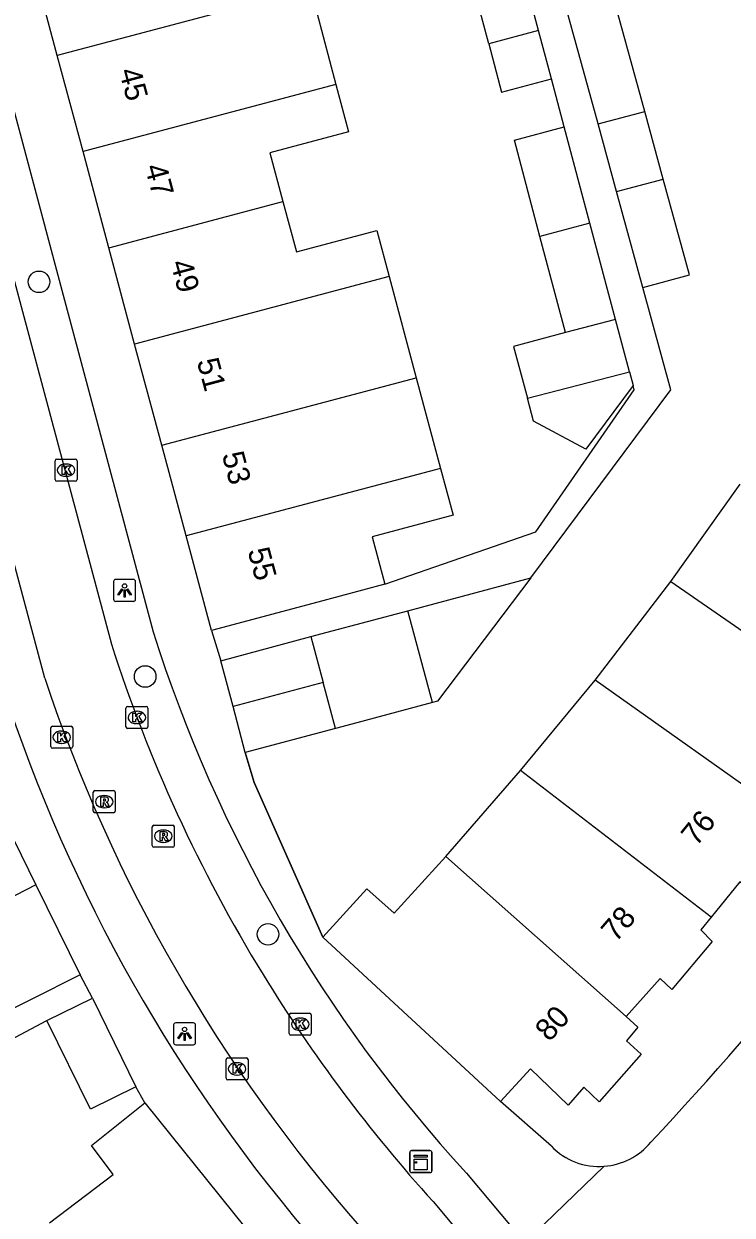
# Model space of a CAD drawing. Extents: x 162542 to 163144, y 380786 to 381511.
# Drawn here: x 163006.4 to 163038.5, y 380937.7 to 380991.8 of the extents above; entities that cross this region are included whole.
import ezdxf

# ---------------------------------------------------------------- set-up
doc = ezdxf.new("R2010")
doc.units = 0
for name, color, linetype in [('IMGEO_Boom', 7, 'Continuous'), ('IMGEO_Kast', 7, 'Continuous'), ('IMGEO_Kolk', 7, 'Continuous'), ('IMGEO_Lichtpunt', 7, 'Continuous'), ('IMGEO_Muur', 7, 'Continuous'), ('IMGEO_Pand', 7, 'Continuous'), ('IMGEO_Pand_nummerreeks', 7, 'Continuous'), ('IMGEO_Rijbaan_lokaal_open', 7, 'Continuous'), ('IMGEO_Rioolput', 7, 'Continuous'), ('IMGEO_Voetpad_open', 7, 'Continuous')]:
    doc.layers.add(name, color=color, linetype=linetype)

msp = doc.modelspace()

# ---------------------------------------------------------------- linework, layer by layer
at = {"layer": 'IMGEO_Boom'}
for centre in [(163007.052, 380980.083), (163011.873, 380962.151), (163017.451, 380950.44)]:
    msp.add_circle(centre, 0.489, dxfattribs=at)
at = {"layer": 'IMGEO_Kast'}
for p, q in [((163023.89, 380939.686), (163023.89, 380940.527)), ((163023.89, 380940.527), (163023.89, 380939.686)), ((163023.965, 380940.611), (163024.806, 380940.611)), ((163024.806, 380940.611), (163023.965, 380940.611)), ((163024.89, 380940.536), (163024.89, 380939.695)), ((163024.89, 380939.695), (163024.89, 380940.536)), ((163024.815, 380939.611), (163023.974, 380939.611)), ((163023.974, 380939.611), (163024.815, 380939.611))]:
    msp.add_line(p, q, dxfattribs=at)
for points in [[(163024.085, 380940.401), (163024.685, 380940.401), (163024.685, 380940.316), (163024.085, 380940.316), (163024.085, 380940.401)], [(163024.085, 380940.226), (163024.685, 380940.226), (163024.685, 380939.737), (163024.085, 380939.737), (163024.085, 380940.226)]]:
    msp.add_lwpolyline(points, dxfattribs=at)
msp.add_circle((163024.169, 380940.075), 0.0377, dxfattribs=at)
for centre, start, end in [((163023.968, 380940.533), 92.4484, 184.2845), ((163023.968, 380940.533), 92.4484, 184.2845), ((163024.812, 380940.533), 2.4484, 94.2845), ((163024.812, 380940.533), 2.4484, 94.2845), ((163023.968, 380939.689), 182.4484, 274.2845), ((163023.968, 380939.689), 182.4484, 274.2845), ((163024.812, 380939.689), 272.4484, 4.2845), ((163024.812, 380939.689), 272.4484, 4.2845)]:
    msp.add_arc(centre, 0.0779, start, end, dxfattribs=at)
at = {"layer": 'IMGEO_Kolk'}
for p, q in [((163007.78, 380971.1), (163007.78, 380971.952)), ((163007.855, 380972.026), (163008.707, 380972.026)), ((163008.781, 380971.952), (163008.781, 380971.1)), ((163008.268, 380971.806), (163008.293, 380971.806)), ((163008.707, 380971.026), (163007.855, 380971.026)), ((163008.291, 380971.246), (163008.266, 380971.246)), ((163010.996, 380959.865), (163010.996, 380960.717)), ((163011.071, 380960.791), (163011.923, 380960.791)), ((163011.484, 380960.571), (163011.509, 380960.571)), ((163011.997, 380960.717), (163011.997, 380959.865)), ((163011.507, 380960.011), (163011.482, 380960.011)), ((163007.584, 380958.964), (163007.584, 380959.816)), ((163007.659, 380959.89), (163008.511, 380959.89)), ((163008.072, 380959.67), (163008.097, 380959.67)), ((163008.585, 380959.816), (163008.585, 380958.964)), ((163011.923, 380959.791), (163011.071, 380959.791)), ((163008.511, 380958.89), (163007.659, 380958.89)), ((163008.095, 380959.11), (163008.07, 380959.11)), ((163018.414, 380945.927), (163018.414, 380946.779)), ((163018.489, 380946.853), (163019.341, 380946.853)), ((163018.902, 380946.633), (163018.927, 380946.633)), ((163019.415, 380946.779), (163019.415, 380945.927)), ((163018.925, 380946.073), (163018.9, 380946.073)), ((163019.341, 380945.853), (163018.489, 380945.853)), ((163015.62, 380944.825), (163016.472, 380944.825)), ((163015.545, 380943.899), (163015.545, 380944.751)), ((163016.033, 380944.605), (163016.058, 380944.605)), ((163016.546, 380944.751), (163016.546, 380943.899)), ((163016.472, 380943.825), (163015.62, 380943.825)), ((163016.056, 380944.045), (163016.031, 380944.045))]:
    msp.add_line(p, q, dxfattribs=at)
for points in [[(163007.78, 380971.1), (163007.78, 380971.952)], [(163007.855, 380972.026), (163008.707, 380972.026)], [(163008.781, 380971.952), (163008.781, 380971.1)], [(163008.101, 380971.726), (163008.224, 380971.726), (163008.224, 380971.575), (163008.354, 380971.726), (163008.518, 380971.726), (163008.372, 380971.575), (163008.525, 380971.326), (163008.373, 380971.326), (163008.288, 380971.49), (163008.224, 380971.423), (163008.224, 380971.326), (163008.101, 380971.326), (163008.101, 380971.726)], [(163008.707, 380971.026), (163007.855, 380971.026)], [(163010.996, 380959.865), (163010.996, 380960.717)], [(163011.071, 380960.791), (163011.923, 380960.791)], [(163011.317, 380960.491), (163011.44, 380960.491), (163011.44, 380960.34), (163011.57, 380960.491), (163011.734, 380960.491), (163011.588, 380960.34), (163011.741, 380960.091), (163011.589, 380960.091), (163011.504, 380960.255), (163011.44, 380960.188), (163011.44, 380960.091), (163011.317, 380960.091), (163011.317, 380960.491)], [(163011.997, 380960.717), (163011.997, 380959.865)], [(163007.584, 380958.964), (163007.584, 380959.816)], [(163007.659, 380959.89), (163008.511, 380959.89)], [(163007.905, 380959.59), (163008.028, 380959.59), (163008.028, 380959.439), (163008.158, 380959.59), (163008.322, 380959.59), (163008.176, 380959.439), (163008.329, 380959.19), (163008.177, 380959.19), (163008.092, 380959.354), (163008.028, 380959.287), (163008.028, 380959.19), (163007.905, 380959.19), (163007.905, 380959.59)], [(163008.585, 380959.816), (163008.585, 380958.964)], [(163011.923, 380959.791), (163011.071, 380959.791)], [(163008.511, 380958.89), (163007.659, 380958.89)], [(163018.414, 380945.927), (163018.414, 380946.779)], [(163018.489, 380946.853), (163019.341, 380946.853)], [(163018.735, 380946.553), (163018.858, 380946.553), (163018.858, 380946.402), (163018.988, 380946.553), (163019.152, 380946.553), (163019.006, 380946.402), (163019.159, 380946.153), (163019.007, 380946.153), (163018.922, 380946.317), (163018.858, 380946.25), (163018.858, 380946.153), (163018.735, 380946.153), (163018.735, 380946.553)], [(163019.415, 380946.779), (163019.415, 380945.927)], [(163019.341, 380945.853), (163018.489, 380945.853)], [(163015.62, 380944.825), (163016.472, 380944.825)], [(163015.545, 380943.899), (163015.545, 380944.751)], [(163015.866, 380944.525), (163015.989, 380944.525), (163015.989, 380944.374), (163016.119, 380944.525), (163016.283, 380944.525), (163016.137, 380944.374), (163016.29, 380944.125), (163016.138, 380944.125), (163016.053, 380944.289), (163015.989, 380944.222), (163015.989, 380944.125), (163015.866, 380944.125), (163015.866, 380944.525)], [(163016.546, 380944.751), (163016.546, 380943.899)], [(163016.472, 380943.825), (163015.62, 380943.825)]]:
    msp.add_lwpolyline(points, dxfattribs=at)
for centre, start, end in [((163007.857, 380971.95), 91.552, 178.448), ((163007.857, 380971.95), 91.552, 178.448), ((163008.705, 380971.95), 1.552, 88.448), ((163008.705, 380971.95), 1.552, 88.448), ((163007.857, 380971.102), 181.552, 268.448), ((163007.857, 380971.102), 181.552, 268.448), ((163008.705, 380971.102), 271.552, 358.448), ((163008.705, 380971.102), 271.552, 358.448), ((163011.073, 380960.715), 91.552, 178.448), ((163011.073, 380960.715), 91.552, 178.448), ((163011.921, 380960.715), 1.552, 88.448), ((163011.921, 380960.715), 1.552, 88.448), ((163007.661, 380959.814), 91.552, 178.448), ((163007.661, 380959.814), 91.552, 178.448), ((163008.509, 380959.814), 1.552, 88.448), ((163008.509, 380959.814), 1.552, 88.448), ((163011.073, 380959.867), 181.552, 268.448), ((163011.073, 380959.867), 181.552, 268.448), ((163011.921, 380959.867), 271.552, 358.448), ((163011.921, 380959.867), 271.552, 358.448), ((163007.661, 380958.966), 181.552, 268.448), ((163007.661, 380958.966), 181.552, 268.448), ((163008.509, 380958.966), 271.552, 358.448), ((163008.509, 380958.966), 271.552, 358.448), ((163018.491, 380946.777), 91.552, 178.448), ((163018.491, 380946.777), 91.552, 178.448), ((163019.339, 380946.777), 1.552, 88.448), ((163019.339, 380946.777), 1.552, 88.448), ((163018.491, 380945.929), 181.552, 268.448), ((163018.491, 380945.929), 181.552, 268.448), ((163019.339, 380945.929), 271.552, 358.448), ((163019.339, 380945.929), 271.552, 358.448), ((163015.622, 380944.749), 91.552, 178.448), ((163015.622, 380944.749), 91.552, 178.448), ((163016.47, 380944.749), 1.552, 88.448), ((163016.47, 380944.749), 1.552, 88.448), ((163015.622, 380943.901), 181.552, 268.448), ((163015.622, 380943.901), 181.552, 268.448), ((163016.47, 380943.901), 271.552, 358.448), ((163016.47, 380943.901), 271.552, 358.448)]:
    msp.add_arc(centre, 0.0765, start, end, dxfattribs=at)
for centre, major_axis, ratio, start_param, end_param in [((163008.267, 380971.526), (-0.387, 0.002), 0.722429, 4.712389, 7.853982), ((163008.292, 380971.526), (-0.39, 0.002), 0.717154, 1.570796, 4.712389), ((163011.483, 380960.291), (-0.387, 0.002), 0.722429, 4.712389, 7.853982), ((163011.508, 380960.291), (-0.39, 0.002), 0.717154, 1.570796, 4.712389), ((163008.071, 380959.39), (-0.387, 0.002), 0.722429, 4.712389, 7.853982), ((163008.096, 380959.39), (-0.39, 0.002), 0.717154, 1.570796, 4.712389), ((163018.901, 380946.353), (-0.387, 0.002), 0.722429, 4.712389, 7.853982), ((163018.926, 380946.353), (-0.39, 0.002), 0.717154, 1.570796, 4.712389), ((163016.032, 380944.325), (-0.387, 0.002), 0.722429, 4.712389, 7.853982), ((163016.057, 380944.325), (-0.39, 0.002), 0.717154, 1.570796, 4.712389)]:
    msp.add_ellipse(centre, major_axis=major_axis, ratio=ratio, start_param=start_param, end_param=end_param, dxfattribs=at)
at = {"layer": 'IMGEO_Lichtpunt'}
for p, q in [((163010.441, 380966.468), (163010.441, 380965.661)), ((163010.441, 380966.468), (163010.441, 380965.661)), ((163011.343, 380966.563), (163010.535, 380966.563)), ((163011.343, 380966.563), (163010.535, 380966.563)), ((163011.437, 380965.661), (163011.437, 380966.468)), ((163011.437, 380965.661), (163011.437, 380966.468)), ((163010.535, 380965.567), (163011.343, 380965.567)), ((163010.535, 380965.567), (163011.343, 380965.567)), ((163014.068, 380946.414), (163013.26, 380946.414)), ((163014.068, 380946.414), (163013.26, 380946.414)), ((163013.166, 380946.319), (163013.166, 380945.512)), ((163013.166, 380946.319), (163013.166, 380945.512)), ((163014.162, 380945.512), (163014.162, 380946.319)), ((163014.162, 380945.512), (163014.162, 380946.319)), ((163013.26, 380945.418), (163014.068, 380945.418)), ((163013.26, 380945.418), (163014.068, 380945.418))]:
    msp.add_line(p, q, dxfattribs=at)
for points in [[(163010.815, 380966.132), (163010.854, 380966.104), (163010.666, 380965.842), (163010.628, 380965.869), (163010.815, 380966.132)], [(163010.917, 380966.084), (163010.964, 380966.084), (163010.964, 380965.762), (163010.917, 380965.762), (163010.917, 380966.084)], [(163011.027, 380966.104), (163011.065, 380966.131), (163011.252, 380965.869), (163011.213, 380965.841), (163011.027, 380966.104)], [(163013.54, 380945.983), (163013.579, 380945.955), (163013.391, 380945.693), (163013.353, 380945.72), (163013.54, 380945.983)], [(163013.642, 380945.935), (163013.689, 380945.935), (163013.689, 380945.613), (163013.642, 380945.613), (163013.642, 380945.935)], [(163013.752, 380945.955), (163013.79, 380945.982), (163013.977, 380945.72), (163013.938, 380945.692), (163013.752, 380945.955)]]:
    msp.add_lwpolyline(points, dxfattribs=at)
for centre in [(163010.94, 380966.266), (163013.665, 380946.117)]:
    msp.add_circle(centre, 0.0994, dxfattribs=at)
for centre, start, end in [((163010.535, 380966.468), 90, 180), ((163010.535, 380966.468), 90, 180), ((163011.343, 380966.468), 0, 90), ((163011.343, 380966.468), 0, 90), ((163010.535, 380965.661), 180, 270), ((163010.535, 380965.661), 180, 270), ((163011.343, 380965.661), 270, 0), ((163011.343, 380965.661), 270, 360), ((163013.26, 380946.319), 90, 180), ((163013.26, 380946.319), 90, 180), ((163014.068, 380946.319), 0, 90), ((163014.068, 380946.319), 0, 90), ((163013.26, 380945.512), 180, 270), ((163013.26, 380945.512), 180, 270), ((163014.068, 380945.512), 270, 0), ((163014.068, 380945.512), 270, 360)]:
    msp.add_arc(centre, 0.0946, start, end, dxfattribs=at)
at = {"layer": 'IMGEO_Muur'}
msp.add_lwpolyline([(163019.935, 380950.306), (163016.826, 380957.343), (163016.421, 380958.694)], dxfattribs=at)
at = {"layer": 'IMGEO_Pand'}
for points in [[(163029.736, 380991.494), (163028.612, 380995.719)], [(163027.473, 380990.892), (163026.312, 380995.259), (163026.67, 380995.354)], [(163007.881, 380990.369), (163006.71, 380994.74)], [(163032.436, 380987.262), (163030.689, 380993.632), (163031.592, 380994.529)], [(163019.379, 380993.42), (163007.881, 380990.369)], [(163019.379, 380993.42), (163020.535, 380989.047)], [(163034.555, 380987.828), (163033.168, 380992.886)], [(163029.736, 380991.494), (163027.473, 380990.892)], [(163030.318, 380989.308), (163029.736, 380991.494)], [(163027.473, 380990.892), (163028.055, 380988.706), (163030.318, 380989.308)], [(163009.053, 380985.998), (163007.881, 380990.369)], [(163020.535, 380989.047), (163009.053, 380985.998)], [(163020.535, 380989.047), (163021.103, 380986.898), (163017.535, 380985.943), (163018.128, 380983.725)], [(163032.436, 380987.262), (163034.555, 380987.828)], [(163035.398, 380984.754), (163034.555, 380987.828)], [(163029.799, 380982.146), (163028.636, 380986.52), (163030.9, 380987.121)], [(163032.063, 380982.747), (163030.9, 380987.121)], [(163033.279, 380984.186), (163032.436, 380987.262)], [(163010.224, 380981.627), (163009.053, 380985.998)], [(163033.279, 380984.186), (163035.398, 380984.754)], [(163034.474, 380979.827), (163036.59, 380980.407), (163035.398, 380984.754)], [(163034.474, 380979.827), (163033.279, 380984.186)], [(163010.224, 380981.627), (163018.128, 380983.725)], [(163018.128, 380983.725), (163018.739, 380981.442), (163022.394, 380982.42), (163022.954, 380980.325)], [(163032.063, 380982.747), (163029.799, 380982.146)], [(163033.226, 380978.376), (163032.063, 380982.747)], [(163030.962, 380977.774), (163029.799, 380982.146)], [(163011.395, 380977.257), (163010.224, 380981.627)], [(163022.954, 380980.325), (163011.395, 380977.257)], [(163022.954, 380980.325), (163024.185, 380975.725)], [(163033.226, 380978.376), (163030.962, 380977.774)], [(163033.861, 380976.001), (163033.226, 380978.376)], [(163030.962, 380977.774), (163028.6, 380977.139), (163029.226, 380974.797)], [(163012.627, 380972.658), (163011.395, 380977.257)], [(163012.627, 380972.658), (163024.185, 380975.725)], [(163024.185, 380975.725), (163025.287, 380971.603)], [(163029.226, 380974.797), (163033.861, 380976.001)], [(163033.861, 380976.001), (163034.029, 380975.372)], [(163034.029, 380975.372), (163031.877, 380972.476), (163029.505, 380973.751), (163029.226, 380974.797)], [(163013.731, 380968.537), (163012.627, 380972.658)], [(163025.287, 380971.603), (163013.731, 380968.537)], [(163025.287, 380971.603), (163025.853, 380969.486), (163022.173, 380968.502), (163022.75, 380966.347)], [(163035.748, 380966.461), (163038.892, 380970.894)], [(163014.882, 380964.241), (163013.731, 380968.537)], [(163023.794, 380965.142), (163029.387, 380966.638)], [(163029.387, 380966.638), (163025.146, 380961.029), (163024.914, 380960.967)], [(163032.299, 380961.988), (163035.748, 380966.461)], [(163035.748, 380966.461), (163044.617, 380960.336)], [(163022.75, 380966.347), (163019.712, 380965.534), (163014.882, 380964.241)], [(163019.402, 380963.967), (163020.135, 380964.163), (163023.794, 380965.142)], [(163024.914, 380960.967), (163023.794, 380965.142)], [(163015.304, 380962.87), (163019.402, 380963.967)], [(163019.402, 380963.967), (163019.962, 380961.879)], [(163015.863, 380960.782), (163015.304, 380962.87)], [(163019.962, 380961.879), (163015.863, 380960.782)], [(163020.522, 380959.792), (163019.962, 380961.879)], [(163028.918, 380957.88), (163032.299, 380961.988)], [(163041.191, 380955.689), (163032.299, 380961.988)], [(163016.421, 380958.694), (163015.863, 380960.782)], [(163024.914, 380960.967), (163021.252, 380959.987), (163020.522, 380959.792)], [(163020.522, 380959.792), (163016.421, 380958.694)], [(163025.524, 380953.976), (163028.918, 380957.88)], [(163037.57, 380951.213), (163028.918, 380957.88)], [(163004.915, 380956.745), (163006.91, 380952.69)], [(163041.191, 380955.689), (163040.693, 380955.046), (163041.26, 380954.553), (163039.429, 380952.354), (163038.872, 380952.817), (163037.57, 380951.213)], [(163019.935, 380950.306), (163021.945, 380952.504), (163023.178, 380951.397), (163025.524, 380953.976)], [(163033.706, 380946.704), (163025.524, 380953.976)], [(163006.91, 380952.69), (163000, 380949.131), (162999.831, 380949.044), (162996.171, 380947.908)], [(163006.91, 380952.69), (163008.927, 380948.593)], [(163037.57, 380951.213), (163037.102, 380950.637), (163037.619, 380950.114), (163035.789, 380947.935), (163035.252, 380948.428), (163033.706, 380946.704)], [(163028.009, 380942.84), (163019.935, 380950.306)], [(163008.927, 380948.593), (163004.454, 380946.36), (163000, 380944.136), (162998.411, 380943.355)], [(163007.409, 380946.521), (163009.477, 380947.537)], [(163009.477, 380947.537), (163011.456, 380943.508)], [(163011.456, 380943.508), (163009.388, 380942.492), (163007.409, 380946.521)], [(163033.706, 380946.704), (163034.243, 380946.227), (163033.728, 380945.606), (163034.394, 380944.993), (163032.484, 380942.824), (163031.789, 380943.488), (163031.075, 380942.682), (163029.375, 380944.322), (163028.009, 380942.84)], [(163007.525, 380937.333), (163010.415, 380939.523), (163009.443, 380940.848), (163011.851, 380942.784)], [(163011.851, 380942.784), (163018.7, 380934.274)]]:
    msp.add_lwpolyline(points, dxfattribs=at)
at = {"layer": 'IMGEO_Rijbaan_lokaal_open'}
for points in [[(163004.203, 380986.558), (163006.3, 380978.73), (163010.339, 380963.624)], [(163007.316, 380962.07), (163006.499, 380965.138), (163001.013, 380985.655)], [(163024.952, 380938.294), (163027.953, 380934.71)]]:
    msp.add_lwpolyline(points, dxfattribs=at)
for centre, radius, start, end in [((163076.19, 380984.744), 69.155, 197.78202, 211.50032), ((163076.376, 380985.165), 72.819, 198.49067, 221.33761), ((163076.22, 380984.741), 69.179, 211.48579, 222.17576)]:
    msp.add_arc(centre, radius, start, end, dxfattribs=at)
at = {"layer": 'IMGEO_Rioolput'}
for p, q in [((163009.514, 380956.039), (163009.514, 380956.891)), ((163009.589, 380956.965), (163010.441, 380956.965)), ((163010.002, 380956.745), (163010.027, 380956.745)), ((163010.515, 380956.891), (163010.515, 380956.039)), ((163010.025, 380956.185), (163010, 380956.185)), ((163010.441, 380955.965), (163009.589, 380955.965)), ((163012.196, 380954.469), (163012.196, 380955.321)), ((163012.271, 380955.395), (163013.123, 380955.395)), ((163012.684, 380955.175), (163012.709, 380955.175)), ((163013.197, 380955.321), (163013.197, 380954.469)), ((163012.707, 380954.615), (163012.682, 380954.615)), ((163013.123, 380954.395), (163012.271, 380954.395))]:
    msp.add_line(p, q, dxfattribs=at)
for points in [[(163009.514, 380956.039), (163009.514, 380956.891)], [(163009.589, 380956.965), (163010.441, 380956.965)], [(163010.515, 380956.891), (163010.515, 380956.039)], [(163010.103, 380956.663), (163009.851, 380956.665), (163009.851, 380956.265)], [(163009.851, 380956.265), (163009.975, 380956.265), (163009.975, 380956.427), (163009.986, 380956.427)], [(163010.029, 380956.584), (163009.975, 380956.584), (163009.975, 380956.503)], [(163009.975, 380956.503), (163010.027, 380956.503)], [(163010.033, 380956.398), (163010.104, 380956.265), (163010.244, 380956.265), (163010.179, 380956.391)], [(163010.441, 380955.965), (163009.589, 380955.965)], [(163012.196, 380954.469), (163012.196, 380955.321)], [(163012.271, 380955.395), (163013.123, 380955.395)], [(163012.785, 380955.093), (163012.533, 380955.095), (163012.533, 380954.695)], [(163013.197, 380955.321), (163013.197, 380954.469)], [(163012.533, 380954.695), (163012.657, 380954.695), (163012.657, 380954.857), (163012.668, 380954.857)], [(163012.711, 380955.014), (163012.657, 380955.014), (163012.657, 380954.933)], [(163012.657, 380954.933), (163012.709, 380954.933)], [(163012.715, 380954.828), (163012.786, 380954.695), (163012.926, 380954.695), (163012.861, 380954.821)], [(163013.123, 380954.395), (163012.271, 380954.395)]]:
    msp.add_lwpolyline(points, dxfattribs=at)
for centre, radius, start, end in [((163009.591, 380956.889), 0.0765, 91.552, 178.448), ((163009.591, 380956.889), 0.0765, 91.552, 178.448), ((163010.439, 380956.889), 0.0765, 1.552, 88.448), ((163010.439, 380956.889), 0.0765, 1.552, 88.448), ((163009.985, 380956.374), 0.0533, 26.0293, 88.6989), ((163010.011, 380956.692), 0.19, 274.7715, 282.9687), ((163010.035, 380956.488), 0.0964, 77.0061, 93.1865), ((163010.049, 380956.545), 0.0378, 276.6634, 79.6772), ((163010.102, 380956.553), 0.109, 350.3612, 89.416), ((163010.1, 380956.553), 0.112, 277.5842, 350.9817), ((163010.084, 380956.338), 0.108, 29.5134, 73.7905), ((163009.591, 380956.041), 0.0765, 181.552, 268.448), ((163009.591, 380956.041), 0.0765, 181.552, 268.448), ((163010.439, 380956.041), 0.0765, 271.552, 358.448), ((163010.439, 380956.041), 0.0765, 271.552, 358.448), ((163012.273, 380955.319), 0.0765, 91.552, 178.448), ((163012.273, 380955.319), 0.0765, 91.552, 178.448), ((163012.784, 380954.983), 0.109, 350.3612, 89.416), ((163013.121, 380955.319), 0.0765, 1.552, 88.448), ((163013.121, 380955.319), 0.0765, 1.552, 88.448), ((163012.667, 380954.804), 0.0533, 26.0293, 88.6989), ((163012.693, 380955.122), 0.19, 274.7715, 282.9687), ((163012.717, 380954.918), 0.0964, 77.0061, 93.1865), ((163012.731, 380954.975), 0.0378, 276.6634, 79.6772), ((163012.782, 380954.983), 0.112, 277.5842, 350.9817), ((163012.766, 380954.768), 0.108, 29.5134, 73.7905), ((163012.273, 380954.471), 0.0765, 181.552, 268.448), ((163012.273, 380954.471), 0.0765, 181.552, 268.448), ((163013.121, 380954.471), 0.0765, 271.552, 358.448), ((163013.121, 380954.471), 0.0765, 271.552, 358.448)]:
    msp.add_arc(centre, radius, start, end, dxfattribs=at)
for centre, major_axis, ratio, start_param, end_param in [((163010.001, 380956.465), (-0.387, 0.002), 0.722429, 4.712389, 7.853982), ((163010.026, 380956.465), (-0.39, 0.002), 0.717154, 1.570796, 4.712389), ((163012.683, 380954.895), (-0.387, 0.002), 0.722429, 4.712389, 7.853982), ((163012.708, 380954.895), (-0.39, 0.002), 0.717154, 1.570796, 4.712389)]:
    msp.add_ellipse(centre, major_axis=major_axis, ratio=ratio, start_param=start_param, end_param=end_param, dxfattribs=at)
at = {"layer": 'IMGEO_Voetpad_open'}
for points in [[(162979.22, 381087.75), (162985.284, 381065.06), (162993.168, 381035.439), (163001.717, 381003.588), (163008.155, 380979.475), (163012.239, 380964.181)], [(163030.9, 380987.121), (163030.318, 380989.308)], [(163029.387, 380966.638), (163035.747, 380975.173), (163034.474, 380979.827)], [(163022.75, 380966.347), (163029.615, 380968.727), (163034.08, 380975.183), (163034.029, 380975.372)], [(163014.882, 380964.241), (163015.304, 380962.87)], [(163016.421, 380958.694), (163016.826, 380957.343), (163019.935, 380950.306)], [(163009.477, 380947.537), (163008.927, 380948.593)], [(163003.382, 380944.389), (163007.409, 380946.521)], [(163011.851, 380942.784), (163011.456, 380943.508)], [(163030.316, 380940.807), (163028.009, 380942.84)], [(163026.468, 380939.582), (163029.107, 380936.42)], [(163032.712, 380939.901), (163029.107, 380936.42)]]:
    msp.add_lwpolyline(points, dxfattribs=at)
for centre, radius, start, end in [((163074.785, 380983.945), 65.595, 197.53631, 222.55714), ((163075.12, 380984.303), 73.297, 197.99917, 220.99892), ((162904.815, 381062.142), 177.714, 317.02182, 324.79208), ((163032.478, 380942.902), 3.011, 224.1094, 274.4644), ((163032.491, 380942.939), 3.046, 274.1533, 320.2447)]:
    msp.add_arc(centre, radius, start, end, dxfattribs=at)

# ---------------------------------------------------------------- texts
at = {"layer": 'IMGEO_Pand_nummerreeks'}
for s, rotation, p in [('45', 284.9998, (163010.679, 380989.664)), ('47', 284.9998, (163011.847, 380985.305)), ('49', 284.9998, (163013.015, 380980.947)), ('51', 284.9998, (163014.211, 380976.479)), ('53', 284.9998, (163015.35, 380972.23)), ('55', 284.9998, (163016.518, 380967.871)), ('76', 51.0254, (163036.901, 380954.394)), ('78', 49.4463, (163033.247, 380950.038)), ('80', 48.2087, (163030.231, 380945.519))]:
    msp.add_text(s, height=1, rotation=rotation, dxfattribs=at).set_placement(p)

doc.saveas('drawing.dxf')
